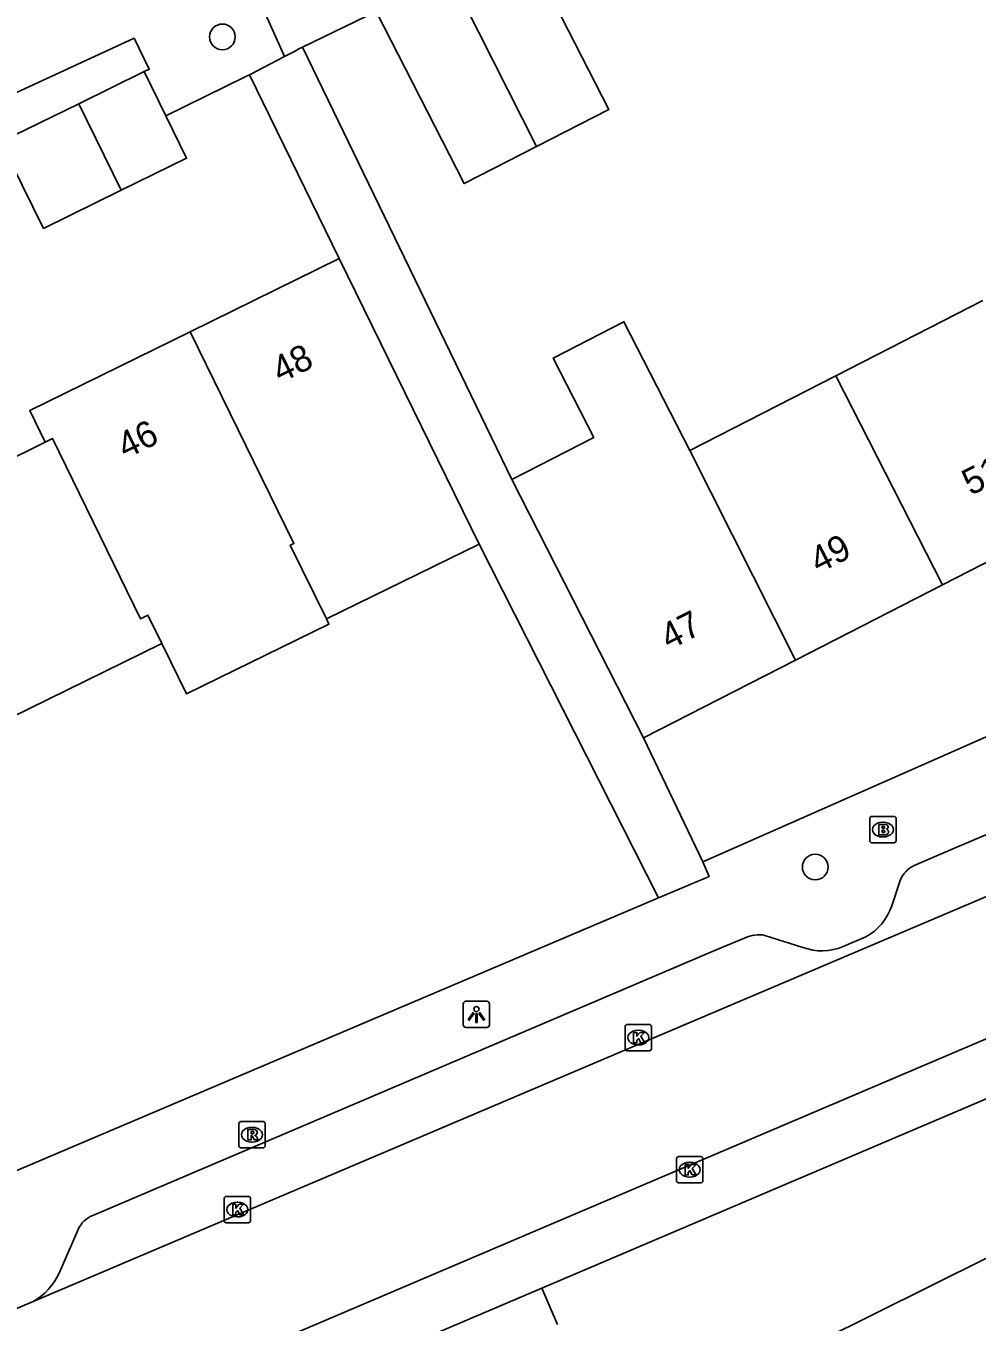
# Model space of a CAD drawing. Extents: x 157793 to 159380, y 380882 to 382313.
# Drawn here: x 158508.02 to 158544.27, y 381586.03 to 381635.41 of the extents above; entities that cross this region are included whole.
import ezdxf

# ---------------------------------------------------------------- set-up
doc = ezdxf.new("R2010")
doc.units = 0
for name, color, linetype in [('IMGEO_Boom', 7, 'Continuous'), ('IMGEO_Brandkraan', 7, 'Continuous'), ('IMGEO_Kolk', 7, 'Continuous'), ('IMGEO_Lichtpunt', 7, 'Continuous'), ('IMGEO_Pand', 7, 'Continuous'), ('IMGEO_Pand_nummerreeks', 7, 'Continuous'), ('IMGEO_Rijbaan_lokaal_open', 7, 'Continuous'), ('IMGEO_Rioolput', 7, 'Continuous'), ('IMGEO_Voetpad_open', 7, 'Continuous')]:
    doc.layers.add(name, color=color, linetype=linetype)

msp = doc.modelspace()

# ---------------------------------------------------------------- linework, layer by layer
at = {"layer": 'IMGEO_Boom'}
for centre in [(158515.505, 381634.99), (158538.102, 381603.366)]:
    msp.add_circle(centre, 0.489, dxfattribs=at)
at = {"layer": 'IMGEO_Brandkraan'}
for p, q in [((158540.255, 381605.292), (158541.107, 381605.292)), ((158540.18, 381604.366), (158540.18, 381605.218)), ((158540.668, 381605.072), (158540.693, 381605.072)), ((158541.181, 381605.218), (158541.181, 381604.366)), ((158541.107, 381604.292), (158540.255, 381604.292)), ((158540.691, 381604.512), (158540.666, 381604.512))]:
    msp.add_line(p, q, dxfattribs=at)
for points in [[(158540.255, 381605.292), (158541.107, 381605.292)], [(158540.18, 381604.366), (158540.18, 381605.218)], [(158540.528, 381604.992), (158540.528, 381604.592), (158540.741, 381604.592)], [(158540.759, 381604.992), (158540.528, 381604.992)], [(158540.707, 381604.911), (158540.653, 381604.911), (158540.653, 381604.835)], [(158540.653, 381604.835), (158540.706, 381604.835)], [(158541.181, 381605.218), (158541.181, 381604.366)], [(158541.107, 381604.292), (158540.255, 381604.292)], [(158540.715, 381604.759), (158540.653, 381604.759), (158540.653, 381604.678)], [(158540.653, 381604.678), (158540.715, 381604.678)]]:
    msp.add_lwpolyline(points, dxfattribs=at)
for centre, radius, start, end in [((158540.257, 381605.216), 0.0765, 91.552, 178.448), ((158540.257, 381605.216), 0.0765, 91.552, 178.448), ((158541.105, 381605.216), 0.0765, 1.552, 88.448), ((158541.105, 381605.216), 0.0765, 1.552, 88.448), ((158540.708, 381604.873), 0.0379, 267.8285, 90.9355), ((158540.763, 381604.847), 0.145, 59.4692, 91.5367), ((158540.788, 381604.894), 0.0922, 285.5137, 58.1501), ((158540.793, 381604.702), 0.105, 301.3115, 78.989), ((158540.257, 381604.368), 0.0765, 181.552, 268.448), ((158540.257, 381604.368), 0.0765, 181.552, 268.448), ((158540.716, 381604.718), 0.0404, 269.8759, 90.5077), ((158540.747, 381604.843), 0.251, 268.6676, 293.5347), ((158541.105, 381604.368), 0.0765, 271.552, 358.448), ((158541.105, 381604.368), 0.0765, 271.552, 358.448)]:
    msp.add_arc(centre, radius, start, end, dxfattribs=at)
for centre, major_axis, ratio, start_param, end_param in [((158540.667, 381604.792), (-0.387, 0.002), 0.722429, 4.712389, 7.853982), ((158540.692, 381604.792), (-0.39, 0.002), 0.717154, 1.570796, 4.712389)]:
    msp.add_ellipse(centre, major_axis=major_axis, ratio=ratio, start_param=start_param, end_param=end_param, dxfattribs=at)
at = {"layer": 'IMGEO_Kolk'}
for p, q in [((158530.935, 381597.369), (158531.787, 381597.369)), ((158530.86, 381596.443), (158530.86, 381597.295)), ((158531.348, 381597.149), (158531.373, 381597.149)), ((158531.861, 381597.295), (158531.861, 381596.443)), ((158531.371, 381596.589), (158531.346, 381596.589)), ((158531.787, 381596.369), (158530.935, 381596.369)), ((158532.82, 381591.411), (158532.82, 381592.263)), ((158532.895, 381592.337), (158533.747, 381592.337)), ((158533.308, 381592.117), (158533.333, 381592.117)), ((158533.821, 381592.263), (158533.821, 381591.411)), ((158533.331, 381591.557), (158533.306, 381591.557)), ((158533.747, 381591.337), (158532.895, 381591.337)), ((158515.577, 381589.891), (158515.577, 381590.743)), ((158515.652, 381590.817), (158516.504, 381590.817)), ((158516.065, 381590.597), (158516.09, 381590.597)), ((158516.578, 381590.743), (158516.578, 381589.891)), ((158516.088, 381590.037), (158516.063, 381590.037)), ((158516.504, 381589.817), (158515.652, 381589.817))]:
    msp.add_line(p, q, dxfattribs=at)
for points in [[(158530.935, 381597.369), (158531.787, 381597.369)], [(158530.86, 381596.443), (158530.86, 381597.295)], [(158531.181, 381597.069), (158531.304, 381597.069), (158531.304, 381596.918), (158531.434, 381597.069), (158531.598, 381597.069), (158531.452, 381596.918), (158531.605, 381596.669), (158531.453, 381596.669), (158531.368, 381596.833), (158531.304, 381596.766), (158531.304, 381596.669), (158531.181, 381596.669), (158531.181, 381597.069)], [(158531.861, 381597.295), (158531.861, 381596.443)], [(158531.787, 381596.369), (158530.935, 381596.369)], [(158532.82, 381591.411), (158532.82, 381592.263)], [(158532.895, 381592.337), (158533.747, 381592.337)], [(158533.141, 381592.037), (158533.264, 381592.037), (158533.264, 381591.886), (158533.394, 381592.037), (158533.558, 381592.037), (158533.412, 381591.886), (158533.565, 381591.637), (158533.413, 381591.637), (158533.328, 381591.801), (158533.264, 381591.734), (158533.264, 381591.637), (158533.141, 381591.637), (158533.141, 381592.037)], [(158533.821, 381592.263), (158533.821, 381591.411)], [(158533.747, 381591.337), (158532.895, 381591.337)], [(158515.577, 381589.891), (158515.577, 381590.743)], [(158515.652, 381590.817), (158516.504, 381590.817)], [(158515.898, 381590.517), (158516.021, 381590.517), (158516.021, 381590.366), (158516.151, 381590.517), (158516.315, 381590.517), (158516.169, 381590.366), (158516.322, 381590.117), (158516.17, 381590.117), (158516.085, 381590.281), (158516.021, 381590.214), (158516.021, 381590.117), (158515.898, 381590.117), (158515.898, 381590.517)], [(158516.578, 381590.743), (158516.578, 381589.891)], [(158516.504, 381589.817), (158515.652, 381589.817)]]:
    msp.add_lwpolyline(points, dxfattribs=at)
for centre, start, end in [((158530.937, 381597.293), 91.552, 178.448), ((158530.937, 381597.293), 91.552, 178.448), ((158531.785, 381597.293), 1.552, 88.448), ((158531.785, 381597.293), 1.552, 88.448), ((158530.937, 381596.445), 181.552, 268.448), ((158530.937, 381596.445), 181.552, 268.448), ((158531.785, 381596.445), 271.552, 358.448), ((158531.785, 381596.445), 271.552, 358.448), ((158532.897, 381592.261), 91.552, 178.448), ((158532.897, 381592.261), 91.552, 178.448), ((158533.745, 381592.261), 1.552, 88.448), ((158533.745, 381592.261), 1.552, 88.448), ((158532.897, 381591.413), 181.552, 268.448), ((158532.897, 381591.413), 181.552, 268.448), ((158533.745, 381591.413), 271.552, 358.448), ((158533.745, 381591.413), 271.552, 358.448), ((158515.654, 381590.741), 91.552, 178.448), ((158515.654, 381590.741), 91.552, 178.448), ((158516.502, 381590.741), 1.552, 88.448), ((158516.502, 381590.741), 1.552, 88.448), ((158515.654, 381589.893), 181.552, 268.448), ((158515.654, 381589.893), 181.552, 268.448), ((158516.502, 381589.893), 271.552, 358.448), ((158516.502, 381589.893), 271.552, 358.448)]:
    msp.add_arc(centre, 0.0765, start, end, dxfattribs=at)
for centre, major_axis, ratio, start_param, end_param in [((158531.347, 381596.869), (-0.387, 0.002), 0.722429, 4.712389, 7.853982), ((158531.372, 381596.869), (-0.39, 0.002), 0.717154, 1.570796, 4.712389), ((158533.307, 381591.837), (-0.387, 0.002), 0.722429, 4.712389, 7.853982), ((158533.332, 381591.837), (-0.39, 0.002), 0.717154, 1.570796, 4.712389), ((158516.064, 381590.317), (-0.387, 0.002), 0.722429, 4.712389, 7.853982), ((158516.089, 381590.317), (-0.39, 0.002), 0.717154, 1.570796, 4.712389)]:
    msp.add_ellipse(centre, major_axis=major_axis, ratio=ratio, start_param=start_param, end_param=end_param, dxfattribs=at)
at = {"layer": 'IMGEO_Lichtpunt'}
for p, q in [((158524.689, 381598.156), (158524.689, 381597.349)), ((158524.689, 381598.156), (158524.689, 381597.349)), ((158525.591, 381598.251), (158524.783, 381598.251)), ((158525.591, 381598.251), (158524.783, 381598.251)), ((158525.685, 381597.349), (158525.685, 381598.156)), ((158525.685, 381597.349), (158525.685, 381598.156)), ((158524.783, 381597.255), (158525.591, 381597.255)), ((158524.783, 381597.255), (158525.591, 381597.255))]:
    msp.add_line(p, q, dxfattribs=at)
for points in [[(158525.063, 381597.82), (158525.102, 381597.792), (158524.914, 381597.53), (158524.876, 381597.557), (158525.063, 381597.82)], [(158525.165, 381597.772), (158525.212, 381597.772), (158525.212, 381597.45), (158525.165, 381597.45), (158525.165, 381597.772)], [(158525.275, 381597.792), (158525.313, 381597.819), (158525.5, 381597.557), (158525.461, 381597.529), (158525.275, 381597.792)]]:
    msp.add_lwpolyline(points, dxfattribs=at)
msp.add_circle((158525.188, 381597.954), 0.0994, dxfattribs=at)
for centre, start, end in [((158524.783, 381598.156), 90, 180), ((158524.783, 381598.156), 90, 180), ((158525.591, 381598.156), 0, 90), ((158525.591, 381598.156), 0, 90), ((158524.783, 381597.349), 180, 270), ((158524.783, 381597.349), 180, 270), ((158525.591, 381597.349), 270, 0), ((158525.591, 381597.349), 270, 360)]:
    msp.add_arc(centre, 0.0946, start, end, dxfattribs=at)
at = {"layer": 'IMGEO_Pand'}
for points in [[(158526.883, 381638.774), (158530.233, 381632.223), (158527.477, 381630.814)], [(158524.164, 381637.384), (158527.477, 381630.814)], [(158527.477, 381630.814), (158524.718, 381629.403), (158521.368, 381635.954)], [(158510.029, 381632.443), (158512.525, 381633.666)], [(158512.525, 381633.666), (158513.349, 381631.986)], [(158511.645, 381629.145), (158508.683, 381627.693), (158507.066, 381630.99), (158510.029, 381632.443)], [(158511.645, 381629.145), (158510.029, 381632.443)], [(158513.349, 381631.986), (158514.142, 381630.369), (158511.645, 381629.145)], [(158514.283, 381623.759), (158519.958, 381626.542)], [(158519.958, 381626.542), (158525.289, 381615.669)], [(158538.882, 381622.078), (158544.491, 381624.947)], [(158526.533, 381618.131), (158529.659, 381619.729), (158528.112, 381622.757), (158530.81, 381624.137), (158533.318, 381619.232)], [(158514.283, 381623.759), (158508.164, 381620.759), (158508.757, 381619.55)], [(158519.472, 381612.817), (158518.094, 381615.627), (158518.233, 381615.695), (158514.283, 381623.759)], [(158533.318, 381619.232), (158538.882, 381622.078)], [(158542.954, 381614.118), (158538.882, 381622.078)], [(158508.757, 381619.55), (158509.034, 381619.686), (158512.38, 381612.825), (158512.666, 381612.965), (158513.2, 381611.876)], [(158503.513, 381616.965), (158508.757, 381619.55)], [(158533.318, 381619.232), (158537.344, 381611.249)], [(158531.563, 381608.292), (158526.533, 381618.131)], [(158548.562, 381616.986), (158542.954, 381614.118)], [(158525.289, 381615.669), (158519.472, 381612.817)], [(158542.954, 381614.118), (158537.344, 381611.249)], [(158519.472, 381612.817), (158519.567, 381612.623), (158514.139, 381609.961), (158513.2, 381611.876)], [(158513.2, 381611.876), (158507.398, 381609.032)], [(158537.344, 381611.249), (158531.563, 381608.292)]]:
    msp.add_lwpolyline(points, dxfattribs=at)
at = {"layer": 'IMGEO_Rijbaan_lokaal_open'}
for points in [[(158558.568, 381608.16), (158508.298, 381586.82)], [(158561.679, 381604.089), (158455.915, 381559.059)], [(158508.298, 381586.82), (158503.531, 381584.802), (158496.081, 381581.628), (158489.397, 381578.761), (158489.186, 381578.677)]]:
    msp.add_lwpolyline(points, dxfattribs=at)
at = {"layer": 'IMGEO_Rioolput'}
for p, q in [((158516.136, 381592.743), (158516.136, 381593.595)), ((158516.211, 381593.669), (158517.063, 381593.669)), ((158516.624, 381593.449), (158516.649, 381593.449)), ((158517.137, 381593.595), (158517.137, 381592.743)), ((158517.063, 381592.669), (158516.211, 381592.669)), ((158516.647, 381592.889), (158516.622, 381592.889))]:
    msp.add_line(p, q, dxfattribs=at)
for points in [[(158516.136, 381592.743), (158516.136, 381593.595)], [(158516.211, 381593.669), (158517.063, 381593.669)], [(158517.137, 381593.595), (158517.137, 381592.743)], [(158516.725, 381593.367), (158516.473, 381593.369), (158516.473, 381592.969)], [(158516.473, 381592.969), (158516.597, 381592.969), (158516.597, 381593.131), (158516.608, 381593.131)], [(158516.651, 381593.288), (158516.597, 381593.288), (158516.597, 381593.207)], [(158516.597, 381593.207), (158516.649, 381593.207)], [(158516.655, 381593.102), (158516.726, 381592.969), (158516.866, 381592.969), (158516.801, 381593.095)], [(158517.063, 381592.669), (158516.211, 381592.669)]]:
    msp.add_lwpolyline(points, dxfattribs=at)
for centre, radius, start, end in [((158516.213, 381593.593), 0.0765, 91.552, 178.448), ((158516.213, 381593.593), 0.0765, 91.552, 178.448), ((158517.061, 381593.593), 0.0765, 1.552, 88.448), ((158517.061, 381593.593), 0.0765, 1.552, 88.448), ((158516.607, 381593.078), 0.0533, 26.0293, 88.6989), ((158516.633, 381593.396), 0.19, 274.7715, 282.9687), ((158516.657, 381593.192), 0.0964, 77.0061, 93.1865), ((158516.671, 381593.249), 0.0378, 276.6634, 79.6772), ((158516.724, 381593.257), 0.109, 350.3612, 89.416), ((158516.722, 381593.257), 0.112, 277.5842, 350.9817), ((158516.706, 381593.042), 0.108, 29.5134, 73.7905), ((158516.213, 381592.745), 0.0765, 181.552, 268.448), ((158516.213, 381592.745), 0.0765, 181.552, 268.448), ((158517.061, 381592.745), 0.0765, 271.552, 358.448), ((158517.061, 381592.745), 0.0765, 271.552, 358.448)]:
    msp.add_arc(centre, radius, start, end, dxfattribs=at)
for centre, major_axis, ratio, start_param, end_param in [((158516.623, 381593.169), (-0.387, 0.002), 0.722429, 4.712389, 7.853982), ((158516.648, 381593.169), (-0.39, 0.002), 0.717154, 1.570796, 4.712389)]:
    msp.add_ellipse(centre, major_axis=major_axis, ratio=ratio, start_param=start_param, end_param=end_param, dxfattribs=at)
at = {"layer": 'IMGEO_Voetpad_open'}
for points in [[(158518.561, 381634.595), (158521.368, 381635.954)], [(158517.876, 381634.237), (158517.161, 381635.832)], [(158512.525, 381633.666), (158512.72, 381633.759), (158512.149, 381634.935), (158506.964, 381632.552), (158499.549, 381629.377)], [(158517.876, 381634.237), (158518.253, 381634.438), (158518.425, 381634.529), (158518.561, 381634.595)], [(158526.533, 381618.131), (158518.561, 381634.595)], [(158516.533, 381633.547), (158517.876, 381634.237)], [(158516.533, 381633.547), (158516.376, 381633.466), (158513.349, 381631.986)], [(158519.958, 381626.542), (158516.533, 381633.547)], [(158568.05, 381620.122), (158557.141, 381614.605), (158557.436, 381613.972), (158533.815, 381603.569)], [(158532.123, 381602.188), (158525.289, 381615.669)], [(158541.867, 381603.43), (158543.316, 381604.045), (158554.754, 381608.908)], [(158533.815, 381603.569), (158531.563, 381608.292)], [(158533.815, 381603.569), (158534.058, 381603.01), (158532.123, 381602.188)], [(158541.021, 381601.893), (158541.335, 381602.857)], [(158461.816, 381572.634), (158461.844, 381572.393), (158487.458, 381583.323), (158491.241, 381584.832), (158532.123, 381602.188)], [(158510.564, 381590.09), (158534.389, 381600.231), (158535.428, 381600.665)], [(158559.355, 381600.813), (158527.687, 381587.327)], [(158536.184, 381600.763), (158537.625, 381600.305)], [(158539.163, 381600.338), (158540.031, 381600.708)], [(158561.889, 381597.039), (158531.777, 381582.08)], [(158509.281, 381587.9), (158510.01, 381589.553)], [(158527.687, 381587.327), (158459.892, 381558.457)], [(158528.278, 381585.94), (158527.687, 381587.327)]]:
    msp.add_lwpolyline(points, dxfattribs=at)
for centre, radius, start, end in [((158542.414, 381602.389), 1.176, 117.713, 156.5369), ((158539.03, 381602.55), 2.097, 298.5192, 341.7271), ((158535.954, 381599.574), 1.212, 79.0483, 115.7238), ((158538.353, 381602.252), 2.079, 249.5139, 292.9444), ((158510.904, 381589.185), 0.967, 110.6009, 157.6137), ((158507.191, 381588.815), 2.282, 299.0311, 336.353)]:
    msp.add_arc(centre, radius, start, end, dxfattribs=at)

# ---------------------------------------------------------------- texts
at = {"layer": 'IMGEO_Pand_nummerreeks'}
for s, rotation, p in [('48', 26.1203, (158517.714, 381621.788)), ('46', 26.1211, (158511.815, 381618.896)), ('51', 27.0864, (158544.029, 381617.498)), ('49', 27.0864, (158538.228, 381614.531)), ('47', 27.0864, (158532.529, 381611.616))]:
    msp.add_text(s, height=1, rotation=rotation, dxfattribs=at).set_placement(p)

doc.saveas('drawing.dxf')
